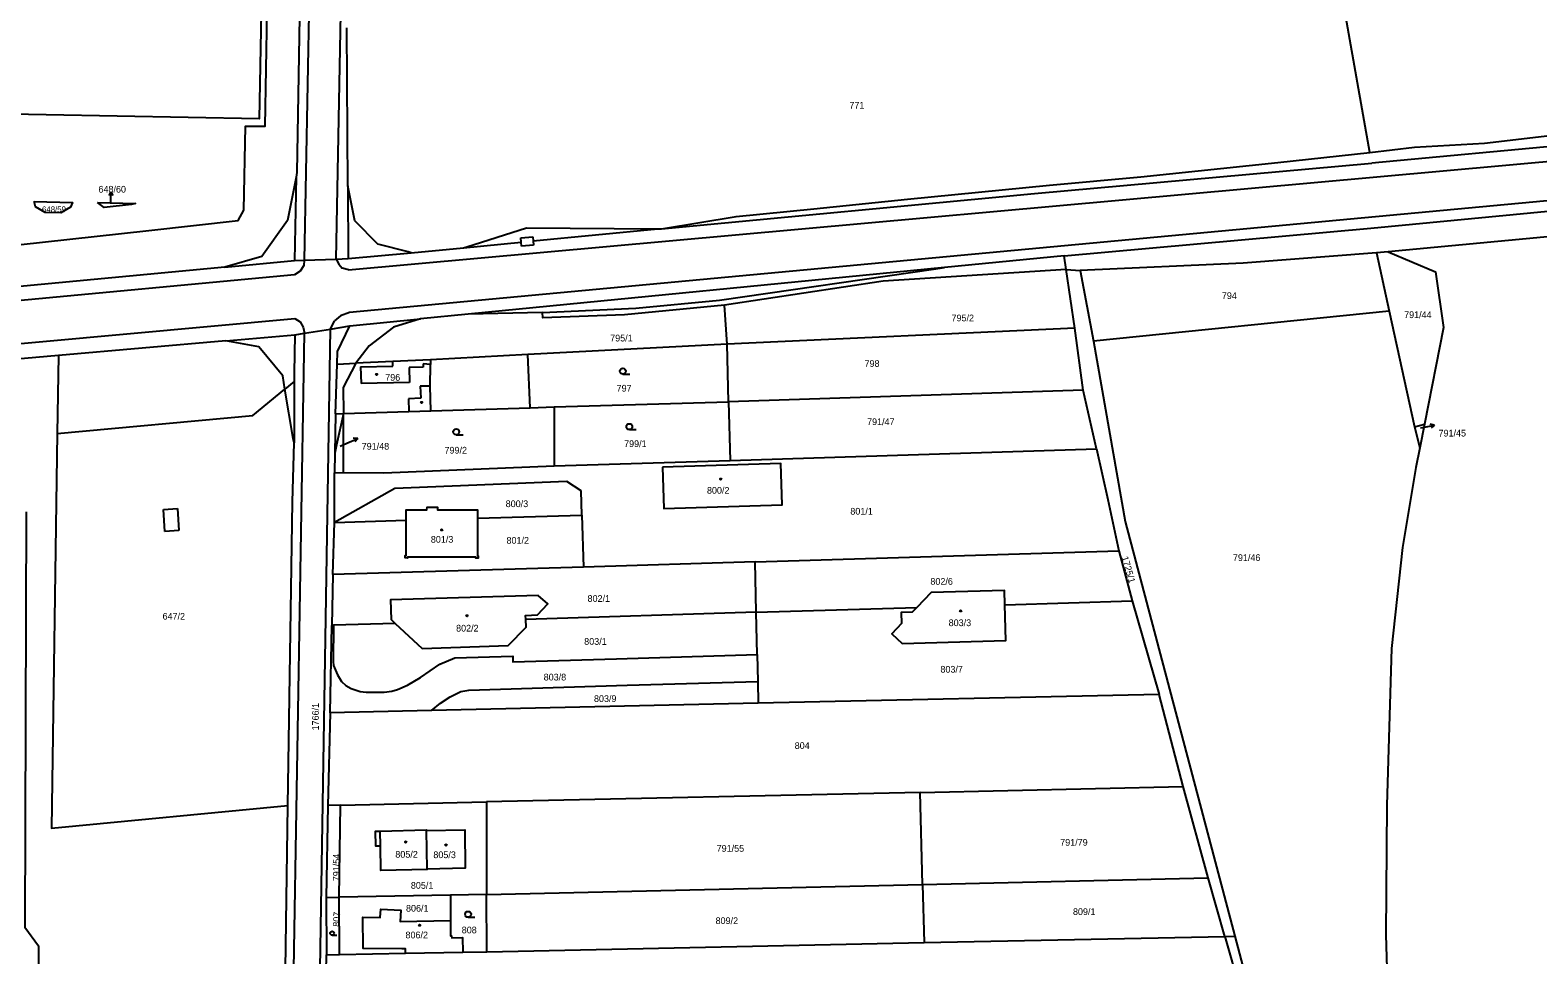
# Model space of a CAD drawing. Extents: x -724107 to -720612, y -1045267 to -1038441.
# Drawn here: x -722617.2 to -722235.9, y -1041562.1 to -1041328.2 of the extents above; entities that cross this region are included whole.
import ezdxf

# ---------------------------------------------------------------- set-up
doc = ezdxf.new("R2010")
doc.units = 0
for name, color, linetype in [('Hranice parcel', 7, 'Continuous'), ('Parcelní čísla', 7, 'Continuous'), ('Pop  PČ popisy', 7, 'Continuous'), ('Vnitřní kresba', 7, 'Continuous'), ('Značky budov', 7, 'Continuous'), ('Značky kultur', 7, 'Continuous')]:
    doc.layers.add(name, color=color, linetype=linetype)

msp = doc.modelspace()

# ---------------------------------------------------------------- linework, layer by layer
at = {"layer": 'Hranice parcel'}
for p, q in [((-722278.32, -1041359.13), (-722285.95, -1041316.01)), ((-722216.57, -1041378.91), (-722273.75, -1041384.23)), ((-722273.75, -1041384.23), (-722276.7, -1041384.46)), ((-722276.7, -1041384.46), (-722273.45, -1041399.29)), ((-722352.98, -1041403.54), (-722355.16, -1041388.74)), ((-722355.16, -1041388.74), (-722351.59, -1041388.94)), ((-722351.59, -1041388.94), (-722348.26, -1041406.81)), ((-722506.41, -1041400.05), (-722518.49, -1041401.23)), ((-722440.93, -1041407.63), (-722441.54, -1041397.77)), ((-722273.45, -1041399.29), (-722348.26, -1041406.81)), ((-722273.45, -1041399.29), (-722267.04, -1041428.56)), ((-722352.98, -1041403.54), (-722440.93, -1041407.63)), ((-722350.83, -1041419.28), (-722352.98, -1041403.54)), ((-722567.71, -1041406.75), (-722610.05, -1041410.49)), ((-722440.93, -1041407.63), (-722491.32, -1041410.18)), ((-722440.56, -1041422.16), (-722440.93, -1041407.63)), ((-722348.26, -1041406.81), (-722340.22, -1041452.47)), ((-722490.75, -1041423.71), (-722491.32, -1041410.18)), ((-722350.83, -1041419.28), (-722440.56, -1041422.16)), ((-722347.5, -1041434.06), (-722350.83, -1041419.28)), ((-722490.75, -1041423.71), (-722484.65, -1041423.5)), ((-722484.65, -1041423.5), (-722484.66, -1041438.41)), ((-722484.65, -1041423.5), (-722440.56, -1041422.16)), ((-722440.56, -1041422.16), (-722440.18, -1041437)), ((-722537.96, -1041440.1), (-722537.95, -1041425.13)), ((-722267.04, -1041428.56), (-722264.56, -1041427.85)), ((-722267.04, -1041428.56), (-722265.74, -1041433.82)), ((-722264.56, -1041427.85), (-722265.74, -1041433.82)), ((-722440.18, -1041437), (-722347.5, -1041434.06)), ((-722484.66, -1041438.41), (-722440.18, -1041437)), ((-722540.25, -1041452.68), (-722540.23, -1041440.17)), ((-722540.23, -1041440.17), (-722537.96, -1041440.1)), ((-722540.67, -1041465.88), (-722540.25, -1041452.68)), ((-722540.25, -1041452.68), (-722522.11, -1041452.14)), ((-722504.08, -1041451.61), (-722477.66, -1041450.83)), ((-722477.66, -1041450.83), (-722477.27, -1041463.98)), ((-722340.22, -1041452.47), (-722312.48, -1041557.37)), ((-722433.83, -1041462.68), (-722341.83, -1041459.92)), ((-722341.83, -1041459.92), (-722338.43, -1041472.52)), ((-722477.27, -1041463.98), (-722540.67, -1041465.88)), ((-722433.83, -1041462.68), (-722477.27, -1041463.98)), ((-722433.55, -1041475.44), (-722433.83, -1041462.68)), ((-722540.67, -1041465.88), (-722540.87, -1041478.74)), ((-722370.7, -1041473.51), (-722338.43, -1041472.52)), ((-722338.43, -1041472.52), (-722331.62, -1041496.24)), ((-722433.55, -1041475.44), (-722491.83, -1041477.23)), ((-722433.55, -1041475.44), (-722392.91, -1041474.19)), ((-722433.31, -1041486.12), (-722433.55, -1041475.44)), ((-722541.34, -1041500.83), (-722540.87, -1041478.74)), ((-722540.87, -1041478.74), (-722540.43, -1041478.73)), ((-722524.85, -1041478.25), (-722540.43, -1041478.73)), ((-722433.31, -1041486.12), (-722433.16, -1041492.91)), ((-722433.16, -1041492.91), (-722433.04, -1041498.46)), ((-722433.04, -1041498.46), (-722515.65, -1041500.27)), ((-722331.62, -1041496.24), (-722433.04, -1041498.46)), ((-722325.53, -1041519.54), (-722331.62, -1041496.24)), ((-722541.34, -1041500.83), (-722541.89, -1041524.3)), ((-722515.65, -1041500.27), (-722541.34, -1041500.83)), ((-722392.07, -1041521), (-722501.8, -1041523.42)), ((-722392.07, -1041521), (-722325.53, -1041519.54)), ((-722391.48, -1041544.28), (-722392.07, -1041521)), ((-722319.28, -1041542.63), (-722325.53, -1041519.54)), ((-722541.89, -1041524.3), (-722542.28, -1041547.58)), ((-722538.69, -1041524.23), (-722541.89, -1041524.3)), ((-722539.07, -1041547.52), (-722538.69, -1041524.23)), ((-722538.69, -1041524.23), (-722501.8, -1041523.42)), ((-722501.8, -1041523.42), (-722501.79, -1041546.81)), ((-722516.76, -1041540.4), (-722516.98, -1041530.65)), ((-722501.79, -1041546.81), (-722391.48, -1041544.28)), ((-722391.48, -1041544.28), (-722319.28, -1041542.63)), ((-722391.48, -1041544.28), (-722391.11, -1041559)), ((-722315.07, -1041557.42), (-722319.28, -1041542.63)), ((-722542.28, -1041547.58), (-722539.07, -1041547.52)), ((-722542.28, -1041547.58), (-722542.2, -1041562.06)), ((-722510.91, -1041546.98), (-722539.07, -1041547.52)), ((-722538.99, -1041562), (-722539.07, -1041547.52)), ((-722501.79, -1041546.81), (-722510.91, -1041546.98)), ((-722510.91, -1041546.98), (-722510.9, -1041553.44)), ((-722501.72, -1041561.3), (-722501.79, -1041546.81)), ((-722501.72, -1041561.3), (-722391.11, -1041559)), ((-722391.11, -1041559), (-722315.07, -1041557.42)), ((-722315.07, -1041557.42), (-722312.48, -1041557.37)), ((-722315.07, -1041557.42), (-722308.33, -1041580.65)), ((-722312.48, -1041557.37), (-722299.74, -1041605.52)), ((-722542.76, -1041585.75), (-722542.2, -1041562.06)), ((-722542.2, -1041562.06), (-722538.99, -1041562)), ((-722538.99, -1041562), (-722522.24, -1041561.69)), ((-722522.24, -1041561.69), (-722507.72, -1041561.41)), ((-722507.72, -1041561.41), (-722501.72, -1041561.3))]:
    msp.add_line(p, q, dxfattribs=at)
for points in [[(-722530.76, -1041059.13), (-722539.63, -1041106.77), (-722544.37, -1041137.68), (-722545.69, -1041152.44), (-722546.26, -1041168.13), (-722547.6, -1041241.06), (-722548.23, -1041275.5), (-722549.7, -1041364.16), (-722549.94, -1041365.39), (-722552.14, -1041376.29), (-722558.57, -1041385.39), (-722567.93, -1041388.13)], [(-722623.7, -1041216.09), (-722605.17, -1041216.45), (-722605.39, -1041228.49), (-722557.02, -1041229.39), (-722559.29, -1041350.63), (-722631.14, -1041349.26)], [(-722667.21, -1041387.63), (-722587.2, -1041378.83), (-722564.59, -1041376.36), (-722563.15, -1041373.7), (-722562.75, -1041352.44), (-722557.79, -1041352.48), (-722557.25, -1041323.42)], [(-722520.81, -1041384.46), (-722521.55, -1041384.27), (-722529.27, -1041382.3), (-722535.08, -1041376.41), (-722536.87, -1041367.56), (-722537.08, -1041327.54)], [(-722278.32, -1041359.13), (-722267.06, -1041357.74), (-722249.32, -1041356.75), (-722222.77, -1041353.63), (-722205.2, -1041349.22), (-722170.54, -1041346.81), (-722133.28, -1041344.43), (-722126.84, -1041344.08)], [(-722457.51, -1041378.45), (-722438.59, -1041375.29), (-722419.01, -1041373.41), (-722395.31, -1041370.92), (-722359.36, -1041367.38), (-722336.26, -1041365.26), (-722301.62, -1041361.68), (-722278.32, -1041359.13)], [(-722616.2, -1041371.55), (-722606.45, -1041371.74), (-722606.96, -1041372.94), (-722609.42, -1041374.38), (-722613.38, -1041374.29), (-722615.85, -1041372.86), (-722616.2, -1041371.55)], [(-722600.12, -1041371.79), (-722590.55, -1041372), (-722591.53, -1041372.31), (-722598.49, -1041373.04), (-722600.12, -1041371.79)], [(-722520.81, -1041384.46), (-722507.58, -1041383.2), (-722506.77, -1041382.95), (-722491.65, -1041378.18), (-722458.4, -1041378.44), (-722457.51, -1041378.45)], [(-722567.93, -1041388.13), (-722550.35, -1041386.48), (-722547.85, -1041386.39), (-722539.77, -1041386.08), (-722536.77, -1041385.97), (-722520.81, -1041384.46)], [(-722276.7, -1041384.46), (-722310.37, -1041387.09), (-722351.59, -1041388.94)], [(-722273.75, -1041384.23), (-722261.73, -1041389.33), (-722259.69, -1041403.35), (-722264.56, -1041427.85)], [(-722567.93, -1041388.13), (-722695.77, -1041400.15), (-722697.06, -1041400.4), (-722799.71, -1041409.92), (-722880.36, -1041417.57), (-723000.58, -1041428.79)], [(-722355.16, -1041388.74), (-722401.42, -1041391.67), (-722441.54, -1041397.77)], [(-722441.54, -1041397.77), (-722466.85, -1041400.22), (-722487.51, -1041400.97), (-722487.59, -1041399.63), (-722506.41, -1041400.05)], [(-722567.71, -1041406.75), (-722550.26, -1041405.22), (-722547.81, -1041404.83), (-722541.2, -1041403.77), (-722536.36, -1041402.99), (-722518.49, -1041401.23)], [(-722518.49, -1041401.23), (-722525.27, -1041403.27), (-722531.43, -1041408.03), (-722534.85, -1041412.4)], [(-722551.98, -1041524.35), (-722551.82, -1041513.47), (-722550.87, -1041447.47), (-722550.45, -1041432.59), (-722550.64, -1041431.43), (-722552.74, -1041418.95), (-722553.29, -1041415.65), (-722559.36, -1041408.32), (-722567.71, -1041406.75)], [(-722610.05, -1041410.49), (-722888.98, -1041435.1), (-722999.08, -1041445.05)], [(-722610.05, -1041410.49), (-722610.33, -1041430.21), (-722611.77, -1041530.06), (-722551.98, -1041524.35)], [(-722491.32, -1041410.18), (-722515.91, -1041411.54), (-722525.48, -1041411.97), (-722534.85, -1041412.4)], [(-722534.85, -1041412.4), (-722538.03, -1041418.59), (-722537.95, -1041425.13)], [(-722537.95, -1041425.13), (-722539.68, -1041433.09), (-722540.13, -1041435.16), (-722540.23, -1041440.17)], [(-722537.95, -1041425.13), (-722521.42, -1041424.68), (-722515.81, -1041424.48), (-722490.75, -1041423.71)], [(-722347.5, -1041434.06), (-722344.61, -1041446.89), (-722341.83, -1041459.92)], [(-722265.74, -1041433.82), (-722266.73, -1041438.8), (-722270.06, -1041459.03), (-722272.9, -1041484.57), (-722274.08, -1041524.26), (-722274.34, -1041557.03), (-722272.9, -1041605.04)], [(-722537.96, -1041440.1), (-722527.72, -1041440.19), (-722484.66, -1041438.41)], [(-722457.25, -1041438.69), (-722456.93, -1041449.17), (-722426.97, -1041448.28), (-722427.3, -1041437.78), (-722457.25, -1041438.69)], [(-722477.66, -1041450.83), (-722477.84, -1041444.74), (-722481.43, -1041442.33), (-722524.96, -1041444.08), (-722540.25, -1041452.68)], [(-722618.18, -1041449.99), (-722618.53, -1041555.06), (-722615.08, -1041559.79), (-722614.93, -1041733.5), (-722618.38, -1041738.26), (-722618.4, -1041745.25)], [(-722522.11, -1041452.14), (-722522.11, -1041449.48), (-722516.82, -1041449.49), (-722516.81, -1041448.86), (-722514.2, -1041448.86), (-722514.2, -1041449.48), (-722504.08, -1041449.49), (-722504.08, -1041451.61)], [(-722504.08, -1041451.61), (-722504.06, -1041461.12), (-722503.87, -1041461.12), (-722503.86, -1041461.74), (-722504.47, -1041461.74), (-722504.47, -1041461.53), (-722521.71, -1041461.53), (-722521.71, -1041461.71), (-722522.34, -1041461.69), (-722522.32, -1041461.09), (-722522.12, -1041461.09), (-722522.11, -1041452.14)], [(-722491.83, -1041477.23), (-722491.87, -1041476.24), (-722488.84, -1041476.11), (-722486.29, -1041473.31), (-722488.67, -1041471.17), (-722526.04, -1041472.31), (-722525.91, -1041477.26), (-722524.85, -1041478.25)], [(-722370.7, -1041473.51), (-722370.79, -1041469.95), (-722389.31, -1041470.43), (-722392.91, -1041474.19)], [(-722392.91, -1041474.19), (-722394.09, -1041475.42), (-722396.92, -1041475.48), (-722396.82, -1041478.3), (-722399.26, -1041480.88), (-722396.63, -1041483.35), (-722370.45, -1041482.6), (-722370.7, -1041473.51)], [(-722540.43, -1041478.73), (-722540.59, -1041487.92), (-722540.43, -1041488.91), (-722539.49, -1041491.22), (-722538.41, -1041492.91), (-722537.32, -1041493.93), (-722536.04, -1041494.74), (-722533.69, -1041495.51), (-722532.18, -1041495.67), (-722527.67, -1041495.62), (-722525.69, -1041495.36), (-722524.28, -1041494.93), (-722521.78, -1041493.85), (-722518.5, -1041491.95), (-722513.6, -1041488.59), (-722509.74, -1041486.93), (-722495.14, -1041486.5), (-722495.12, -1041487.94), (-722468.92, -1041487.17), (-722433.31, -1041486.12)], [(-722524.85, -1041478.25), (-722518.07, -1041484.58), (-722496.29, -1041483.87), (-722491.76, -1041479.24), (-722491.83, -1041477.23)], [(-722515.65, -1041500.27), (-722513.38, -1041498.42), (-722510.93, -1041496.81), (-722508.23, -1041495.49), (-722506.28, -1041495.1), (-722466.22, -1041493.9), (-722433.16, -1041492.91)], [(-722572.15, -1041790.09), (-722567.78, -1041768.23), (-722566.18, -1041752.78), (-722562.87, -1041713.88), (-722561.01, -1041691.3), (-722557.98, -1041660.77), (-722555.76, -1041633.86), (-722554.15, -1041606.92), (-722553.18, -1041607.03), (-722551.98, -1041524.35)], [(-722516.98, -1041530.65), (-722507.29, -1041530.43), (-722507.13, -1041540.17), (-722516.76, -1041540.4)], [(-722516.76, -1041540.4), (-722516.76, -1041540.53), (-722528.47, -1041540.77), (-722528.6, -1041534.58), (-722529.74, -1041534.6), (-722529.81, -1041530.83), (-722528.68, -1041530.8), (-722516.98, -1041530.51), (-722516.98, -1041530.65)], [(-722522.24, -1041561.69), (-722522.26, -1041560.56), (-722523.18, -1041560.55), (-722532.97, -1041560.51), (-722533.03, -1041552.58), (-722528.66, -1041552.61), (-722528.52, -1041550.52), (-722523.45, -1041550.77), (-722523.57, -1041553.68), (-722510.9, -1041553.44)], [(-722510.9, -1041553.44), (-722510.9, -1041557.27), (-722510.58, -1041557.28), (-722510.55, -1041557.75), (-722507.86, -1041557.69), (-722507.72, -1041561.41)]]:
    msp.add_lwpolyline(points, dxfattribs=at)
at = {"layer": 'Pop  PČ popisy'}
for p, q in [((-722596.77, -1041369.03), (-722597.27, -1041370.03)), ((-722596.77, -1041372.03), (-722596.77, -1041369.03)), ((-722596.77, -1041369.03), (-722596.27, -1041370.03)), ((-722265.54, -1041428.75), (-722264.94, -1041428.65)), ((-722264.94, -1041428.65), (-722261.98, -1041428.13)), ((-722261.98, -1041428.13), (-722263.06, -1041427.81)), ((-722261.98, -1041428.13), (-722262.88, -1041428.8)), ((-722538.8, -1041433.45), (-722537.08, -1041432.68)), ((-722537.08, -1041432.68), (-722534.34, -1041431.46)), ((-722534.34, -1041431.46), (-722535.46, -1041431.41)), ((-722534.34, -1041431.46), (-722535.05, -1041432.32))]:
    msp.add_line(p, q, dxfattribs=at)
at = {"layer": 'Vnitřní kresba'}
for p, q in [((-722539.77, -1041386.08), (-722535.4, -1041144.66)), ((-722543.38, -1041150.69), (-722547.85, -1041386.39)), ((-722536.7, -1041388.81), (-721884.81, -1041329.85)), ((-721891.43, -1041339.37), (-722536.44, -1041399.6)), ((-722121.36, -1041347.29), (-722277.84, -1041361.82)), ((-722363.17, -1041369.5), (-722277.84, -1041361.82)), ((-722549.94, -1041365.39), (-722550.35, -1041386.48)), ((-722278.06, -1041378.27), (-722115.93, -1041362.76)), ((-722536.87, -1041367.56), (-722536.77, -1041385.97)), ((-722457.51, -1041378.45), (-722363.17, -1041369.5)), ((-722493.09, -1041380.68), (-722490.03, -1041380.42)), ((-722493, -1041381.79), (-722493.09, -1041380.68)), ((-722490.03, -1041380.42), (-722489.94, -1041381.49)), ((-722489.94, -1041381.49), (-722458.4, -1041378.44)), ((-722489.94, -1041381.49), (-722489.85, -1041382.53)), ((-722355.67, -1041385.26), (-722278.06, -1041378.27)), ((-722507.58, -1041383.2), (-722493, -1041381.79)), ((-722492.91, -1041382.79), (-722493, -1041381.79)), ((-722489.85, -1041382.53), (-722492.91, -1041382.79)), ((-722355.67, -1041385.26), (-722385.93, -1041388.23)), ((-722355.16, -1041388.74), (-722355.67, -1041385.26)), ((-722548.89, -1041389.17), (-722550.33, -1041390.08)), ((-722547.99, -1041387.69), (-722548.89, -1041389.17)), ((-722547.85, -1041386.39), (-722547.99, -1041387.69)), ((-722539.77, -1041386.08), (-722539.13, -1041387.33)), ((-722539.13, -1041387.33), (-722538.31, -1041388.41)), ((-722536.7, -1041388.81), (-722538.31, -1041388.41)), ((-722385.93, -1041388.23), (-722506.41, -1041400.05)), ((-722442.82, -1041396.49), (-722388.14, -1041388.55)), ((-722388.14, -1041388.55), (-722385.93, -1041388.23)), ((-722550.33, -1041390.08), (-723106.18, -1041441.84)), ((-722463.98, -1041398.48), (-722442.82, -1041396.49)), ((-722538.69, -1041400.45), (-722540.2, -1041401.73)), ((-722536.44, -1041399.6), (-722538.69, -1041400.45)), ((-722487.59, -1041399.63), (-722463.98, -1041398.48)), ((-722550.28, -1041401.09), (-722548.87, -1041401.98)), ((-722548.87, -1041401.98), (-722548.12, -1041403.3)), ((-722548.12, -1041403.3), (-722547.81, -1041404.83)), ((-722547.85, -1041810.66), (-722541.2, -1041403.77)), ((-722541.2, -1041403.77), (-722540.2, -1041401.73)), ((-722539.42, -1041409.48), (-722536.36, -1041402.99)), ((-722551.15, -1041607.26), (-722547.81, -1041404.83)), ((-722550.26, -1041405.22), (-722550.4, -1041414.87)), ((-722539.56, -1041412.63), (-722539.42, -1041409.48)), ((-722525.42, -1041413.17), (-722525.48, -1041411.97)), ((-722515.91, -1041411.54), (-722515.93, -1041412.77)), ((-722550.4, -1041414.87), (-722550.43, -1041417.06)), ((-722539.93, -1041425.22), (-722539.56, -1041412.63)), ((-722539.56, -1041412.63), (-722534.85, -1041412.4)), ((-722533.67, -1041413.37), (-722525.42, -1041413.17)), ((-722533.67, -1041413.37), (-722533.48, -1041417.52)), ((-722517.77, -1041413.46), (-722521.33, -1041413.53)), ((-722521.33, -1041413.53), (-722521.26, -1041417.28)), ((-722515.93, -1041412.77), (-722517.79, -1041412.58)), ((-722517.79, -1041412.58), (-722517.77, -1041413.46)), ((-722516, -1041418.26), (-722515.93, -1041412.77)), ((-722560.88, -1041425.63), (-722552.74, -1041418.95)), ((-722550.43, -1041417.06), (-722552.74, -1041418.95)), ((-722550.43, -1041417.06), (-722550.45, -1041432.59)), ((-722521.26, -1041417.28), (-722533.48, -1041417.52)), ((-722516, -1041418.26), (-722518.57, -1041418.23)), ((-722518.57, -1041418.23), (-722518.42, -1041421.26)), ((-722515.81, -1041424.48), (-722516, -1041418.26)), ((-722518.42, -1041421.26), (-722521.48, -1041421.41)), ((-722521.48, -1041421.41), (-722521.42, -1041424.68)), ((-722610.33, -1041430.21), (-722560.88, -1041425.63)), ((-722539.93, -1041425.22), (-722540.13, -1041435.16)), ((-722539.93, -1041425.22), (-722537.95, -1041425.13)), ((-722583.49, -1041449.41), (-722579.9, -1041449.2)), ((-722583.16, -1041454.99), (-722583.49, -1041449.41)), ((-722579.9, -1041449.2), (-722579.57, -1041454.78)), ((-722579.57, -1041454.78), (-722583.16, -1041454.99)), ((-722528.6, -1041534.58), (-722528.68, -1041530.8))]:
    msp.add_line(p, q, dxfattribs=at)
msp.add_lwpolyline([(-723234.53, -1041463.61), (-723155.83, -1041456.42), (-723149.85, -1041455.87), (-722550.28, -1041401.09)], dxfattribs=at)
at = {"layer": 'Značky budov'}
for centre in [(-722529.58, -1041415.25), (-722518.18, -1041422.35), (-722442.52, -1041441.73), (-722513.09, -1041454.59), (-722506.7, -1041476.3), (-722381.84, -1041475.07), (-722522.19, -1041533.55), (-722512.01, -1041534.31), (-722518.69, -1041554.6)]:
    msp.add_circle(centre, 0.175, dxfattribs=at)
at = {"layer": 'Značky kultur'}
for p, q in [((-722467.28, -1041415.21), (-722465.53, -1041415.21)), ((-722509.42, -1041430.54), (-722507.67, -1041430.54)), ((-722465.64, -1041429.23), (-722463.89, -1041429.23)), ((-722506.43, -1041552.59), (-722504.68, -1041552.59)), ((-722540.81, -1041557.12), (-722539.63, -1041557.12))]:
    msp.add_line(p, q, dxfattribs=at)
for centre, radius in [((-722467.28, -1041414.46), 0.75), ((-722509.42, -1041429.79), 0.75), ((-722465.64, -1041428.48), 0.75), ((-722506.43, -1041551.84), 0.75), ((-722540.81, -1041556.62), 0.502)]:
    msp.add_circle(centre, radius, dxfattribs=at)

# ---------------------------------------------------------------- texts
at = {"layer": 'Parcelní čísla'}
for s, height, p in [('771', 1.7, (-722409.98, -1041348.02)), ('648/60', 1.7, (-722599.91, -1041369.27)), ('648/59', 1.484, (-722614.2, -1041374.24)), ('794', 1.7, (-722315.78, -1041396.19)), ('795/2', 1.7, (-722384.15, -1041401.82)), ('791/44', 1.7, (-722269.68, -1041401.01)), ('795/1', 1.7, (-722470.49, -1041406.92)), ('798', 1.7, (-722406.15, -1041413.36)), ('796', 1.7, (-722527.38, -1041416.86)), ('797', 1.7, (-722468.86, -1041419.6)), ('791/47', 1.7, (-722405.52, -1041428.08)), ('791/45', 1.7, (-722260.98, -1041430.97)), ('791/48', 1.7, (-722533.34, -1041434.29)), ('799/2', 1.7, (-722512.39, -1041435.29)), ('799/1', 1.7, (-722466.97, -1041433.64)), ('800/2', 1.7, (-722446.01, -1041445.44)), ('800/3', 1.7, (-722496.92, -1041448.83)), ('801/1', 1.7, (-722409.75, -1041450.73)), ('801/3', 1.7, (-722515.85, -1041457.84)), ('801/2', 1.7, (-722496.71, -1041458.09)), ('791/46', 1.7, (-722312.98, -1041462.45)), ('802/6', 1.7, (-722389.5, -1041468.47)), ('802/1', 1.7, (-722476.21, -1041472.8)), ('647/2', 1.7, (-722583.7, -1041477.3)), ('802/2', 1.7, (-722509.46, -1041480.31)), ('803/3', 1.7, (-722384.88, -1041478.94)), ('803/1', 1.7, (-722477.06, -1041483.67)), ('803/8', 1.7, (-722487.31, -1041492.68)), ('803/7', 1.7, (-722386.96, -1041490.7)), ('803/9', 1.7, (-722474.59, -1041498.13)), ('804', 1.7, (-722423.82, -1041510.01)), ('791/55', 1.7, (-722443.56, -1041536.02)), ('791/79', 1.7, (-722356.67, -1041534.49)), ('805/2', 1.7, (-722524.83, -1041537.52)), ('805/3', 1.7, (-722515.21, -1041537.63)), ('805/1', 1.7, (-722520.9, -1041545.38)), ('806/1', 1.7, (-722522.13, -1041551.17)), ('809/2', 1.7, (-722443.83, -1041554.31)), ('809/1', 1.7, (-722353.44, -1041552.02)), ('806/2', 1.7, (-722522.26, -1041557.92)), ('808', 1.7, (-722508.03, -1041556.66))]:
    msp.add_text(s, height=height, dxfattribs=at).set_placement(p)
for s, rotation, p in [('1725/1', 286, (-722341.16, -1041461.52)), ('1766/1', 90, (-722544.17, -1041505.32)), ('791/54', 90, (-722538.89, -1041543.48)), ('807', 87, (-722538.94, -1041555.03))]:
    msp.add_text(s, height=1.7, rotation=rotation, dxfattribs=at).set_placement(p)

doc.saveas('drawing.dxf')
